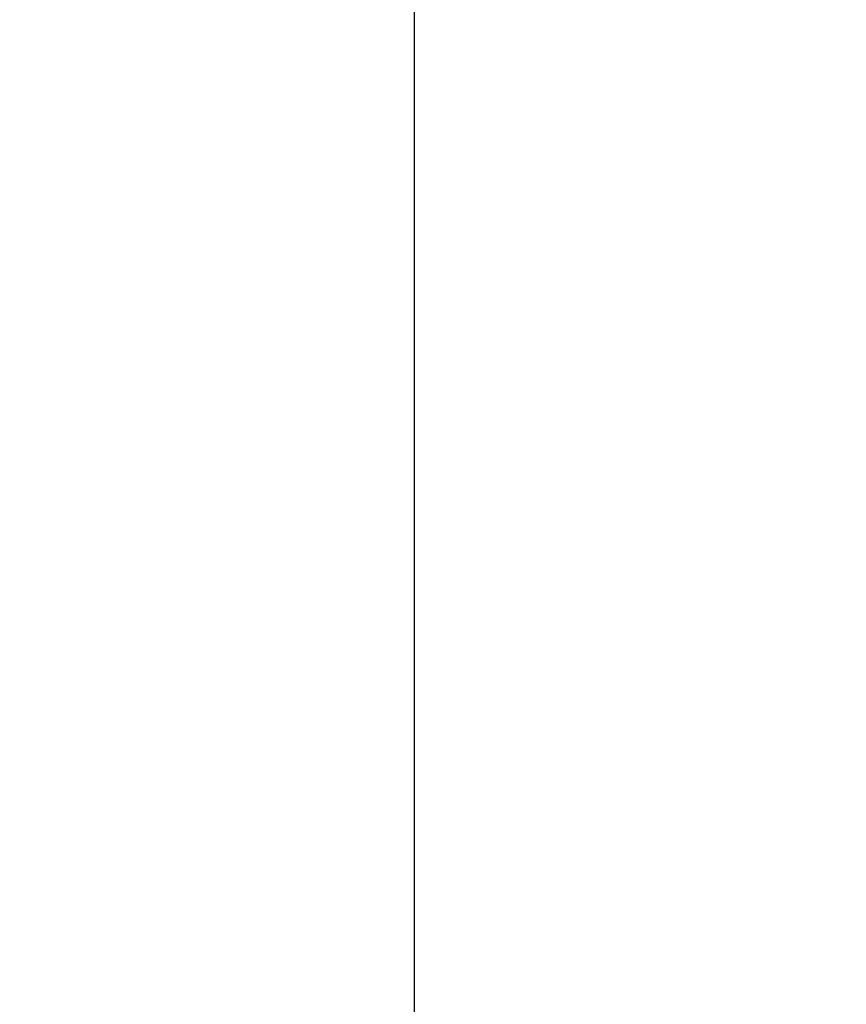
# Model space of a CAD drawing. Header units: inches. Extents: x 0 to 262, y 0 to 169.
# Tile 263 of 284: x 130.04 to 134.27, y 92.5 to 97.53. Entities that reach past the tile are written whole.
import ezdxf

# ---------------------------------------------------------------- set-up
doc = ezdxf.new("R2010")
doc.units = ezdxf.units.IN
doc.header["$LTSCALE"] = 14.384615
doc.header["$MEASUREMENT"] = 0
doc.layers.get('0').update_dxf_attribs({"linetype": 'CONTINUOUS'})
doc.layers.add('DIMENSIONS', color=7, linetype='CONTINUOUS')
doc.styles.get("Standard").update_dxf_attribs({"font": 'arial.ttf'})
doc.dimstyles.new('DIMSTYLE_1', dxfattribs={"dimtxt": 1.153846, "dimasz": 1.538462, "dimexe": 0.09, "dimexo": 0.07, "dimgap": 0.0375, "dimtad": 0, "dimtih": 1, "dimtoh": 1, "dimzin": 4, "dimdsep": 46, "dimtxsty": 'Standard', "dimblk": '_FILLED', "dimblk1": '_FILLED', "dimblk2": '_FILLED', "dimcen": 0.09, "dimadec": 3, "dimazin": 1, "dimtfac": 1, "dimtdec": 3, "dimtofl": 0, "dimtmove": 0, "dimatfit": 3, "dimldrblk": '_FILLED', "dimfxl": 0, "dimtolj": 1, "dimtzin": 4, "dimarcsym": 0})

# ---------------------------------------------------------------- blocks, each defined once
blk = doc.blocks.new('_FILLED')
at = {"color": 0, "linetype": 'ByBlock'}
blk.add_solid([(0, 0), (-1, 0.2), (-1, -0.2)], dxfattribs=at)
blk = doc.blocks.new('*D12')
at = {"layer": 'DIMENSIONS', "color": 2, "linetype": 'Continuous'}
for p, q in [((134.976, 121.2255), (130.6716, 121.2255)), ((132.0562, 121.2255), (132.0562, 86.3794)), ((132.0562, 49.2255), (132.0562, 84.0717)), ((134.987, 49.2255), (130.6716, 49.2255))]:
    blk.add_line(p, q, dxfattribs=at)
at = {"layer": 'DIMENSIONS', "color": 2, "linetype": 'Continuous', "xscale": 1.5384615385, "yscale": 1.5384615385, "zscale": 1.5384615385}
for p, rotation in [((132.0562, 121.2255), 90), ((132.0562, 49.2255), 270)]:
    blk.add_blockref('_FILLED', p, dxfattribs=dict(at, rotation=rotation))
at = {"layer": 'DIMENSIONS', "color": 2, "linetype": 'Continuous', "insert": (132.0562, 85.8025), "char_height": 1.15385, "width": 4.032027, "attachment_point": 2, "line_spacing_factor": 0.9}
blk.add_mtext('72.00', dxfattribs=at)

msp = doc.modelspace()

# ---------------------------------------------------------------- dimensions: what is measured, and where the dimension line sits
at = {"layer": 'DIMENSIONS', "color": 2, "linetype": 'Continuous'}
dim = msp.add_linear_dim(base=(132.0562, 121.2255), p1=(135.057, 49.2255), p2=(135.046, 121.2255), angle=90, dimstyle='DIMSTYLE_1', dxfattribs=at)
dim.commit()
dim.dimension.update_dxf_attribs({"geometry": '*D12', "text_midpoint": (132.0559, 85.2191), "dimtype": 160})

doc.saveas('drawing.dxf')
